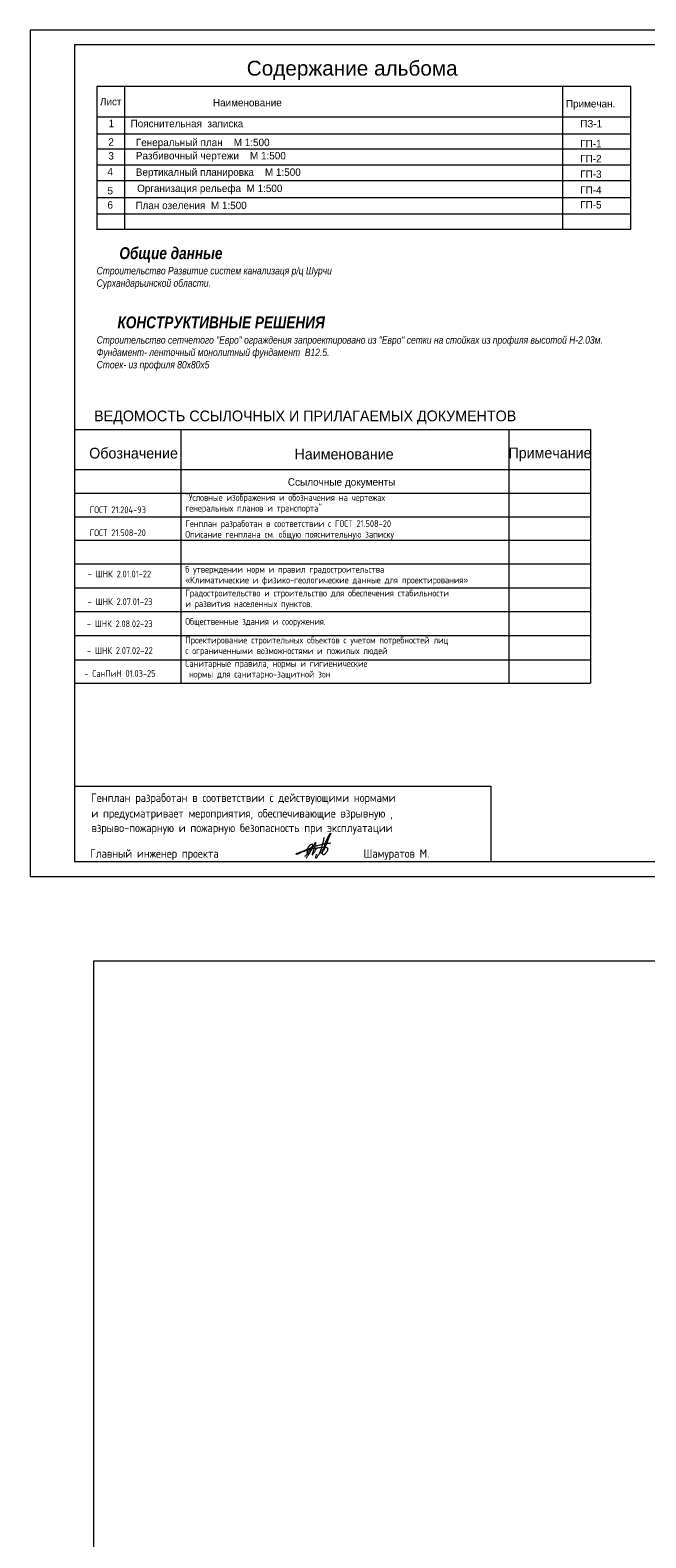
# Model space of a CAD drawing. Header units: millimetres. Extents: x 918404 to 1362154, y 4120617 to 4364104.
# Tile 342 of 649: x 983300 to 1004057, y 4313295 to 4364104. Entities that reach past the tile are written whole.
import ezdxf

# ---------------------------------------------------------------- set-up
doc = ezdxf.new("R2010")
doc.units = ezdxf.units.MM
doc.header["$MEASUREMENT"] = 0
doc.header["$XCLIPFRAME"] = 0
for name, color, linetype, lineweight in [('0_Ном._пера__170', 5, 'Continuous', 18), ('0_Ном._пера__5', 5, 'Continuous', 18), ('0_Ном._пера__7', 7, 'Continuous', 18), ('Text blocks_Ном._пера__1_Ном._пера__7', 7, 'Continuous', 18), ('text_Ном._пера__7', 7, 'Continuous', 18)]:
    doc.layers.add(name, color=color, linetype=linetype, lineweight=lineweight)
doc.layers.add('10', color=7, linetype='Continuous')
doc.layers.add('SHTAMP_Ном._пера__250', color=7, linetype='Continuous', lineweight=18, true_color=0x494949)
doc.styles.add('СГЕНЕРИР_СТИЛЬ_1', font='arial.ttf')
doc.styles.add('СГЕНЕРИР_СТИЛЬ_10', font='isocp.shx')
doc.styles.add('СГЕНЕРИР_СТИЛЬ_6', font='txt')
doc.styles.add('СГЕНЕРИР_СТИЛЬ_7', font='txt')
doc.styles.add('СГЕНЕРИР_СТИЛЬ_8', font='isocp.shx')
doc.styles.add('СГЕНЕРИР_СТИЛЬ_9', font='txt')
picture_1 = doc.add_image_def('image6.jpg', size_in_pixel=(1280, 905))

msp = doc.modelspace()

# ---------------------------------------------------------------- linework, layer by layer
at = {"layer": '0_Ном._пера__170', "linetype": 'Continuous'}
msp.add_line((993299.7, 4336830.3), (993368.6, 4336862.9), dxfattribs=at)
at = {"layer": '0_Ном._пера__5', "linetype": 'Continuous'}
for points, knots in [([(992640.2, 4336473.9), (992651.9, 4336473.9), (992662.9, 4336478.8), (992674, 4336482.7), (992686.7, 4336487.2), (992699.8, 4336490.4), (992713, 4336493.5), (992728.9, 4336497.2), (992745, 4336500.9), (992760.6, 4336505.8), (992774.5, 4336510.1), (992788.1, 4336515.3), (992802.4, 4336518.1), (992815.3, 4336520.5), (992828.6, 4336520.8), (992841.6, 4336522.7), (992851.7, 4336524.2), (992861.6, 4336526.6), (992871.6, 4336528.9), (992881.5, 4336531.2), (992891.5, 4336533.4), (992901.5, 4336535.6), (992923.6, 4336540.4), (992945.8, 4336545), (992968.1, 4336548.5), (992992.4, 4336552.2), (993016.8, 4336554.6), (993041.2, 4336557.9), (993063.9, 4336560.9), (993086.6, 4336564.7), (993109.3, 4336567.7), (993128.5, 4336570.2), (993147.8, 4336572.2), (993167.2, 4336572.3), (993183.9, 4336572.4), (993200.6, 4336571.1), (993217.4, 4336570.8), (993232.5, 4336570.5), (993247.7, 4336571.1), (993262.8, 4336570.3), (993272.5, 4336569.7), (993282.2, 4336568.6), (993291.2, 4336565.1), (993298.7, 4336562.2), (993305.6, 4336557.8), (993311.4, 4336552.2), (993317.7, 4336546.1), (993322.6, 4336538.7), (993325.8, 4336530.5), (993331.2, 4336517), (993331.4, 4336502.1), (993329.4, 4336487.6), (993327.9, 4336476.2), (993324.9, 4336465), (993320.1, 4336454.6), (993315.8, 4336444.9), (993310, 4336436), (993304.1, 4336427.2), (993300, 4336421.2), (993295.9, 4336415.2), (993291.7, 4336409.2), (993280.9, 4336393.4), (993270.2, 4336377.5), (993257.6, 4336363), (993248.6, 4336352.6), (993238.6, 4336343.1), (993228.7, 4336333.6), (993222.3, 4336327.5), (993215.7, 4336321.3), (993207.5, 4336318.1), (993202, 4336316), (993196.1, 4336315.4), (993190.4, 4336316.6), (993174.9, 4336319.7), (993165.8, 4336334.4), (993160.5, 4336349.6), (993155.8, 4336363), (993153.9, 4336377.2), (993153.8, 4336391.4), (993153.6, 4336420), (993160.6, 4336448.1), (993168.3, 4336475.7), (993170.7, 4336484.5), (993173.3, 4336493.3), (993176, 4336502), (993179.8, 4336513.9), (993183.9, 4336525.6), (993188.4, 4336537.1), (993196.8, 4336558.4), (993206.5, 4336579.1), (993216.3, 4336599.7), (993222.2, 4336612.1), (993228.1, 4336624.4), (993232.3, 4336637.4), (993235.5, 4336647), (993237.6, 4336657), (993240.1, 4336666.8), (993245.4, 4336687.8), (993252.4, 4336708.3), (993260.3, 4336728.4), (993269.6, 4336752.2), (993280.1, 4336775.4), (993291.3, 4336798.3), (993300.7, 4336817.6), (993310.5, 4336836.7), (993318.7, 4336856.6), (993326.2, 4336874.9), (993332.3, 4336893.7), (993340.9, 4336911.5), (993348.7, 4336927.6), (993358.5, 4336942.7), (993367.2, 4336958.4), (993373.7, 4336970.1), (993379.8, 4336982), (993386.4, 4336993.6), (993392.5, 4337004.4), (993398.9, 4337015.1), (993405.6, 4337025.6), (993409.4, 4337031.5), (993413.5, 4337037.4), (993419.9, 4337040), (993434.4, 4337045.9), (993432.9, 4337024.1), (993426.1, 4337004.9), (993420.6, 4336989.5), (993411.7, 4336975.6), (993403.9, 4336961.1), (993396.4, 4336947.1), (993390, 4336932.5), (993383.2, 4336918.1), (993371.9, 4336894), (993359.5, 4336870.3), (993350.2, 4336845.3), (993341, 4336820.6), (993334.9, 4336794.9), (993324.3, 4336770.8), (993319.8, 4336760.6), (993314.5, 4336750.7), (993309.9, 4336740.4), (993305.1, 4336729.8), (993301.1, 4336718.8), (993296.9, 4336707.9), (993277.8, 4336658.2), (993254, 4336610.5), (993234.5, 4336560.9), (993226.3, 4336540), (993218.9, 4336518.8), (993208.8, 4336498.7), (993200.1, 4336481.3), (993189.6, 4336465), (993179.1, 4336448.7), (993173.9, 4336440.7), (993168.8, 4336432.6), (993163.5, 4336424.7), (993157.3, 4336415.5), (993150.9, 4336406.4), (993145.1, 4336396.9), (993140, 4336388.8), (993135.5, 4336380.3), (993128.6, 4336373.7), (993123.6, 4336369), (993117.5, 4336365.4), (993110.6, 4336365.2), (993091.6, 4336364.4), (993099.1, 4336389.9), (993103.4, 4336412.1), (993109.6, 4336444.1), (993110.7, 4336476.8), (993116.8, 4336508.7), (993119.3, 4336522.1), (993122.8, 4336535.3), (993126.9, 4336548.2), (993132.1, 4336564.1), (993138.3, 4336579.6), (993142.8, 4336595.7), (993146.2, 4336608), (993148.5, 4336620.5), (993151.4, 4336633), (993155.8, 4336651.6), (993161.4, 4336669.9), (993167, 4336688.2), (993170.5, 4336699.5), (993173.9, 4336710.8), (993176.6, 4336722.3), (993179.5, 4336734.7), (993181.4, 4336747.3), (993184.8, 4336759.6), (993188.4, 4336772.7), (993193.5, 4336785.3), (993197.6, 4336798.2), (993201.2, 4336809.9), (993204, 4336821.8), (993204.8, 4336834), (993206.8, 4336861.2), (993199.4, 4336893.2), (993219.8, 4336893.2)], [0, 0, 0, 0, 1, 1, 1, 2, 2, 2, 3, 3, 3, 4, 4, 4, 5, 5, 5, 6, 6, 6, 7, 7, 7, 8, 8, 8, 9, 9, 9, 10, 10, 10, 11, 11, 11, 12, 12, 12, 13, 13, 13, 14, 14, 14, 15, 15, 15, 16, 16, 16, 17, 17, 17, 18, 18, 18, 19, 19, 19, 20, 20, 20, 21, 21, 21, 22, 22, 22, 23, 23, 23, 24, 24, 24, 25, 25, 25, 26, 26, 26, 27, 27, 27, 28, 28, 28, 29, 29, 29, 30, 30, 30, 31, 31, 31, 32, 32, 32, 33, 33, 33, 34, 34, 34, 35, 35, 35, 36, 36, 36, 37, 37, 37, 38, 38, 38, 39, 39, 39, 40, 40, 40, 41, 41, 41, 42, 42, 42, 43, 43, 43, 44, 44, 44, 45, 45, 45, 46, 46, 46, 47, 47, 47, 48, 48, 48, 49, 49, 49, 50, 50, 50, 51, 51, 51, 52, 52, 52, 53, 53, 53, 54, 54, 54, 55, 55, 55, 56, 56, 56, 57, 57, 57, 58, 58, 58, 59, 59, 59, 60, 60, 60, 61, 61, 61, 62, 62, 62, 63, 63, 63, 64, 64, 64, 65, 65, 65, 65]), ([(993415.6, 4336704.7), (993451.6, 4336704.7), (993414.9, 4336705.1), (993308.4, 4336692.6), (993284.3, 4336689.7), (993260.2, 4336686.6), (993236.3, 4336682.2), (993191.2, 4336674), (993147.1, 4336661.2), (993103, 4336648.7), (993077.3, 4336641.5), (993051.4, 4336634.3), (993025.3, 4336628.4), (993012.5, 4336625.5), (992999.6, 4336622.9), (992986.9, 4336619.8), (992946.4, 4336610.2), (992907.2, 4336596), (992867.9, 4336582.2), (992826.3, 4336567.6), (992784.5, 4336553.1), (992743.7, 4336536.3), (992706.1, 4336520.7), (992669.3, 4336503.1), (992631.7, 4336487.3), (992609.8, 4336478.1), (992587.6, 4336469.5), (992565.5, 4336460.5), (992549.1, 4336453.8), (992532.8, 4336447), (992516.7, 4336439.5), (992505.9, 4336434.4), (992495.1, 4336429.1), (992484.7, 4336423.2), (992460.6, 4336409.7), (992438, 4336393.6), (992412.9, 4336382.1), (992397.7, 4336375.1), (992381.6, 4336369.9), (992367.4, 4336361.1), (992359, 4336355.8), (992351.3, 4336349.3), (992342.6, 4336344.3), (992330.4, 4336337.4), (992316.8, 4336333.7), (992302.9, 4336331.9), (992296.4, 4336331.1), (992289.9, 4336330.6), (992283.4, 4336329.7), (992277.4, 4336328.9), (992271.2, 4336327.9), (992266.1, 4336331), (992256, 4336337.1), (992266.6, 4336349.5), (992279.4, 4336355.3), (992284.6, 4336357.6), (992290.3, 4336358.9), (992295.7, 4336360.7), (992302.3, 4336362.8), (992308.6, 4336365.7), (992314.8, 4336368.6), (992334.5, 4336377.8), (992353.9, 4336387.6), (992374.6, 4336394), (992382.4, 4336396.5), (992390.4, 4336398.4), (992398.3, 4336400.7), (992407.3, 4336403.4), (992416.3, 4336406.5), (992425.5, 4336408.6), (992433, 4336410.3), (992440.7, 4336411.2), (992448.3, 4336412.9), (992458.6, 4336415.2), (992473, 4336419.9), (992478.9, 4336419.9)], [0, 0, 0, 0, 1, 1, 1, 2, 2, 2, 3, 3, 3, 4, 4, 4, 5, 5, 5, 6, 6, 6, 7, 7, 7, 8, 8, 8, 9, 9, 9, 10, 10, 10, 11, 11, 11, 12, 12, 12, 13, 13, 13, 14, 14, 14, 15, 15, 15, 16, 16, 16, 17, 17, 17, 18, 18, 18, 19, 19, 19, 20, 20, 20, 21, 21, 21, 22, 22, 22, 23, 23, 23, 24, 24, 24, 25, 25, 25, 25]), ([(992554.8, 4336273), (992602.6, 4336273), (992626.4, 4336330.1), (992655.9, 4336374.1), (992674.6, 4336402), (992697.3, 4336427), (992718.7, 4336453), (992746.8, 4336487.2), (992773.3, 4336522.6), (992796.6, 4336560.3), (992808.3, 4336579.2), (992818.8, 4336598.8), (992826.9, 4336619.5), (992830.4, 4336628.5), (992833.6, 4336637.7), (992833.8, 4336647.3), (992834, 4336653.2), (992832.7, 4336659), (992829.2, 4336663.6), (992819.8, 4336675.8), (992801.7, 4336670.7), (992786.3, 4336666), (992776, 4336662.8), (992765.7, 4336659.3), (992756.5, 4336653.7), (992749.2, 4336649.2), (992742.6, 4336643.6), (992736.4, 4336637.7), (992726.5, 4336628.2), (992717.4, 4336617.9), (992708, 4336607.9), (992696.3, 4336595.5), (992683.9, 4336583.7), (992674.6, 4336569.4), (992663.3, 4336552.3), (992656.8, 4336532.6), (992650.3, 4336513.1), (992647.8, 4336505.6), (992645.4, 4336498), (992643.5, 4336490.3), (992639.9, 4336475.6), (992638.1, 4336460.5), (992637, 4336445.4), (992636.6, 4336439), (992636.4, 4336432.6), (992635.7, 4336426.2), (992631.7, 4336389.3), (992610.9, 4336352.1), (992635.7, 4336352.1)], [0, 0, 0, 0, 1, 1, 1, 2, 2, 2, 3, 3, 3, 4, 4, 4, 5, 5, 5, 6, 6, 6, 7, 7, 7, 8, 8, 8, 9, 9, 9, 10, 10, 10, 11, 11, 11, 12, 12, 12, 13, 13, 13, 14, 14, 14, 15, 15, 15, 16, 16, 16, 16]), ([(992602.1, 4336203.3), (992615.7, 4336203.3), (992624.6, 4336217.5), (992632.4, 4336230.1), (992639.6, 4336241.9), (992646.8, 4336253.6), (992653.9, 4336265.4), (992663.9, 4336281.9), (992673.8, 4336298.5), (992683.9, 4336314.9), (992697.1, 4336336.4), (992710.7, 4336357.6), (992724.2, 4336378.9), (992737, 4336399.3), (992749.7, 4336419.9), (992761.9, 4336440.6), (992769.8, 4336454), (992777.5, 4336467.5), (992784.5, 4336481.3), (992793, 4336498.2), (992800.4, 4336515.7), (992809.1, 4336532.5), (992818.3, 4336550.4), (992828.9, 4336567.4), (992838.5, 4336585), (992849.2, 4336604.3), (992858.8, 4336624.2), (992868.5, 4336644), (992873.8, 4336654.7), (992879.1, 4336665.3), (992885.2, 4336675.4), (992890.1, 4336683.6), (992895.5, 4336691.5), (992898.9, 4336700.4), (992902.7, 4336710.2), (992904.5, 4336721.7), (992914.1, 4336724.9), (992926.7, 4336729.2), (992928.1, 4336710.7), (992923.9, 4336695), (992921.9, 4336687.4), (992918.6, 4336680.2), (992915.6, 4336673), (992910.5, 4336660.6), (992906.4, 4336647.9), (992902.4, 4336635.2), (992895.3, 4336613.2), (992888.1, 4336591.3), (992882.2, 4336568.9), (992876, 4336545.4), (992871.2, 4336521.6), (992863.1, 4336498.7), (992860.3, 4336490.8), (992857, 4336483.1), (992854.2, 4336475.2), (992847.2, 4336455.6), (992842.6, 4336435.3), (992835.6, 4336415.7), (992832.8, 4336408.2), (992829.8, 4336400.8), (992827.2, 4336393.2), (992823.3, 4336381.3), (992820.8, 4336369.1), (992816.2, 4336357.5), (992814, 4336352), (992811.3, 4336346.7), (992809.1, 4336341.1), (992806, 4336332.8), (992804.4, 4336323.8), (992808, 4336315.8), (992815.5, 4336298.9), (992830.5, 4336320.2), (992841.8, 4336341.8), (992848, 4336353.4), (992853.3, 4336365.4), (992860.1, 4336376.6), (992867.8, 4336389.5), (992877.3, 4336401.2), (992885.8, 4336413.7), (992891.8, 4336422.6), (992897.3, 4336431.9), (992903.1, 4336441.1), (992910.2, 4336452.3), (992917.9, 4336463.3), (992924, 4336475.1), (992935.3, 4336496.8), (992944.2, 4336526.8), (992959.5, 4336526.8)], [0, 0, 0, 0, 1, 1, 1, 2, 2, 2, 3, 3, 3, 4, 4, 4, 5, 5, 5, 6, 6, 6, 7, 7, 7, 8, 8, 8, 9, 9, 9, 10, 10, 10, 11, 11, 11, 12, 12, 12, 13, 13, 13, 14, 14, 14, 15, 15, 15, 16, 16, 16, 17, 17, 17, 18, 18, 18, 19, 19, 19, 20, 20, 20, 21, 21, 21, 22, 22, 22, 23, 23, 23, 24, 24, 24, 25, 25, 25, 26, 26, 26, 27, 27, 27, 28, 28, 28, 29, 29, 29, 29]), ([(992936.5, 4336339.2), (992955.9, 4336339.2), (992935.8, 4336312.4), (992925.6, 4336281.7), (992921, 4336267.9), (992918.5, 4336253.5), (992917.3, 4336238.9), (992916.8, 4336233.1), (992916.5, 4336227.3), (992917.3, 4336221.5), (992918.2, 4336215.7), (992920.4, 4336210.1), (992924.4, 4336205.8), (992939.6, 4336189.5), (992957.4, 4336214.2), (992972.8, 4336235.1), (992983.2, 4336249.3), (992993.7, 4336263.5), (993003.7, 4336278), (993017, 4336297.1), (993029.9, 4336316.6), (993040.2, 4336337.4), (993047.8, 4336352.8), (993053.8, 4336368.8), (993061.4, 4336384.1), (993069.6, 4336400.5), (993079.6, 4336415.9), (993087, 4336432.7), (993092.5, 4336445.1), (993096.4, 4336458), (993099.5, 4336471.2), (993102.2, 4336482.4), (993104.6, 4336495.7), (993114.2, 4336495.7)], [0, 0, 0, 0, 1, 1, 1, 2, 2, 2, 3, 3, 3, 4, 4, 4, 5, 5, 5, 6, 6, 6, 7, 7, 7, 8, 8, 8, 9, 9, 9, 10, 10, 10, 11, 11, 11, 11])]:
    msp.add_open_spline(points, degree=3, knots=knots, dxfattribs=at)
msp.add_open_spline([(992479, 4336419.8), (992535.7, 4336419.8), (992583.5, 4336473.9), (992640.2, 4336473.9)], degree=3, dxfattribs=at)
at = {"layer": '0_Ном._пера__7', "linetype": 'Continuous'}
for p, q in [((983299.6, 4364103.5), (983299.6, 4335585.5)), ((1023560.6, 4364103.5), (983299.6, 4364103.5)), ((984799.6, 4363603.5), (984799.6, 4336085.5)), ((1023060.6, 4363603.5), (984799.6, 4363603.5)), ((985542.3, 4362213), (985542.3, 4357391.8)), ((985542.3, 4362213), (1003552.4, 4362213)), ((986492.2, 4357391.8), (986492.2, 4362213)), ((1001257.2, 4357391.8), (1001257.2, 4362213)), ((1003552.4, 4357391.8), (1003552.4, 4362213)), ((985539.7, 4361185.3), (1003552.4, 4361185.3)), ((985556.7, 4360604), (1003552.4, 4360604)), ((985539.7, 4360100), (1003552.4, 4360100)), ((985539.7, 4359570.2), (1003552.4, 4359570.2)), ((985539.7, 4359040.5), (1003552.4, 4359040.5)), ((985539.7, 4358461.1), (1003552.4, 4358461.1)), ((985539.7, 4357908.7), (1003552.4, 4357908.7)), ((985539.7, 4357391.8), (1003552.4, 4357391.8)), ((984799.6, 4338625.9), (998829.8, 4338625.9)), ((998829.8, 4338625.9), (998829.8, 4336085.5)), ((984799.6, 4336085.5), (1023060.6, 4336085.5)), ((983299.6, 4335585.5), (1023560.6, 4335585.5))]:
    msp.add_line(p, q, dxfattribs=at)
at = {"layer": 'SHTAMP_Ном._пера__250', "linetype": 'Continuous'}
for p, q in [((984799.6, 4350646.8), (1002185.8, 4350646.8)), ((988380.2, 4350646.8), (988380.2, 4342094.3)), ((999431.7, 4350646.8), (999431.7, 4342094.3)), ((1002185.8, 4350646.8), (1002185.8, 4349296.8)), ((984799.6, 4349296.8), (1002185.8, 4349296.8)), ((1002185.8, 4349296.8), (1002185.8, 4342094.3)), ((984799.6, 4348502.2), (1002185.8, 4348502.2)), ((984799.6, 4347707.7), (1002185.8, 4347707.7)), ((984799.6, 4346913.2), (1002185.8, 4346913.2)), ((984799.6, 4346118.7), (1002185.8, 4346118.7)), ((984799.6, 4345306.9), (1002185.8, 4345306.9)), ((984799.6, 4344512.4), (1002185.8, 4344512.4)), ((984799.6, 4343700.6), (1002185.8, 4343700.6)), ((984799.6, 4342888.8), (1002185.8, 4342888.8)), ((984799.6, 4342094.3), (1002185.8, 4342094.3))]:
    msp.add_line(p, q, dxfattribs=at)

# ---------------------------------------------------------------- texts
at = {"layer": '0_Ном._пера__7', "linetype": 'Continuous', "insert": (990602.2, 4362420.9), "char_height": 500, "attachment_point": 7, "style": 'СГЕНЕРИР_СТИЛЬ_1'}
msp.add_mtext('{Содержание альбома}', dxfattribs=at)
at = {"layer": 'Text blocks_Ном._пера__1_Ном._пера__7', "linetype": 'Continuous'}
for s, insert, char_height, attachment_point, style in [('{Лист}', (985654.3, 4361821.5), 250, 1, 'СГЕНЕРИР_СТИЛЬ_7'), ('{Наименование }', (989461.8, 4361787.8), 250, 1, 'СГЕНЕРИР_СТИЛЬ_7'), ('{Примечан.}', (1001360.6, 4361748.3), 250, 1, 'СГЕНЕРИР_СТИЛЬ_7'), ('{1      Пояснительная  записка }', (985942.8, 4361081.7), 250, 1, 'СГЕНЕРИР_СТИЛЬ_7'), ('{ПЗ-1}', (1001843.7, 4361076.3), 250, 1, 'СГЕНЕРИР_СТИЛЬ_7'), ('{2}', (985937, 4360461.3), 250, 1, 'СГЕНЕРИР_СТИЛЬ_7'), ('{Генеральный план    М 1:500}', (986862.1, 4360445.7), 250, 1, 'СГЕНЕРИР_СТИЛЬ_7'), ('{ГП-1}', (1001844.3, 4360403.3), 250, 1, 'СГЕНЕРИР_СТИЛЬ_7'), ('{3}', (985937, 4359994.7), 250, 1, 'СГЕНЕРИР_СТИЛЬ_7'), ('{Разбивочный чертежи    М 1:500}', (986862.1, 4359997.9), 250, 1, 'СГЕНЕРИР_СТИЛЬ_7'), ('{ГП-2}', (1001844.3, 4359899.3), 250, 1, 'СГЕНЕРИР_СТИЛЬ_7'), ('{4}', (985905.9, 4359461.8), 250, 1, 'СГЕНЕРИР_СТИЛЬ_7'), ('{Вертикалный планировка    М 1:500}', (986862.1, 4359443.8), 250, 1, 'СГЕНЕРИР_СТИЛЬ_7'), ('{ГП-3}', (1001844.3, 4359378.6), 250, 1, 'СГЕНЕРИР_СТИЛЬ_7'), ('{      Организация рельефа  М 1:500}', (986347.9, 4358896.9), 250, 1, 'СГЕНЕРИР_СТИЛЬ_7'), ('{ГП-4}', (1001844.3, 4358839.9), 250, 1, 'СГЕНЕРИР_СТИЛЬ_7'), ('{5}', (985907.6, 4358818.6), 250, 1, 'СГЕНЕРИР_СТИЛЬ_7'), ('{6}', (985905.9, 4358339.2), 250, 1, 'СГЕНЕРИР_СТИЛЬ_7'), ('{План озеления  М 1:500}', (986849.9, 4358322), 250, 1, 'СГЕНЕРИР_СТИЛЬ_7'), ('{ГП-5}', (1001844.3, 4358343.4), 250, 1, 'СГЕНЕРИР_СТИЛЬ_7'), ('{ВЕДОМОСТЬ ССЫЛОЧНЫХ И ПРИЛАГАЕМЫХ ДОКУМЕНТОВ}', (992572.1, 4351283.9), 360, 2, 'СГЕНЕРИР_СТИЛЬ_9'), ('{Обозначение}', (985289.6, 4350028.7), 360, 1, 'СГЕНЕРИР_СТИЛЬ_9'), ('{Наименование}', (993883, 4349996.8), 360, 2, 'СГЕНЕРИР_СТИЛЬ_9'), ('{Примечание}', (1000823.4, 4350037.3), 360, 2, 'СГЕНЕРИР_СТИЛЬ_9'), ('{Ссылочные документы}', (993799.6, 4349003.3), 252, 2, 'СГЕНЕРИР_СТИЛЬ_9')]:
    msp.add_mtext(s, dxfattribs=dict(at, insert=insert, char_height=char_height, attachment_point=attachment_point, style=style))
at = {"layer": 'Text blocks_Ном._пера__1_Ном._пера__7', "linetype": 'Continuous', "insert": (985542.3, 4356788.6), "char_height": 400, "width": 18709.361, "attachment_point": 1, "style": 'СГЕНЕРИР_СТИЛЬ_6'}
msp.add_mtext('\\A1;{\\fArial Narrow Кириллический|b1|i1|c0|p34;      Общие данные\\P\\fArial Narrow Кириллический|b0|i1|c0|p34;\\H0.625000x;Строительство Развитие систем канализаця р/ц Шурчи\\PСурхандарьинской области.\\P\\P                                                                   ^I         \\P    \\fArial Narrow Кириллический|b1|i1|c0|p34;\\H1.600000x;   КОНСТРУКТИВНЫЕ РЕШЕНИЯ\\fArial Narrow Кириллический|b0|i1|c0|p34;\\H0.625000x;^I\\PСтроительство сетчетого "Евро" ограждения запроектировано из "Евро" сетки на стойках из профиля высотой Н-2.03м.\\PФундамент- ленточный монолитный фундамент  В12.5.\\PСтоек- из профиля 80х80х5 \\P\\P}', dxfattribs=at)
at = {"layer": 'text_Ном._пера__7', "linetype": 'Continuous', "char_height": 227.812, "attachment_point": 7, "line_spacing_factor": 0.945656, "style": 'СГЕНЕРИР_СТИЛЬ_10'}
for s, insert in [('{"Условные изображения и обозначения на чертежах \\Pгенеральных планов и транспорта"}', (988530.4, 4347819.1)), ('{Генплан разработан в соответствии с ГОСТ 21.508-20\\PОписание генплана см. общую пояснительную записку}', (988530.4, 4346940.5)), ('{б утверждении норм и правил градостроительства \\P«Климатические и физико-геологические данные для проектирования»}', (988530.4, 4345399.6)), ('{Градостроительство и строительство для обеспечения стабильности \\Pи развития населенных пунктов.}', (988530.4, 4344597.8)), ('{Проектирование строительных объектов с учетом потребностей лиц \\Pс ограниченными возможностями и пожилых людей.}', (988530.4, 4343013.3)), ('{Санитарные правила, нормы и гигиенические\\P нормы для санитарно-защитной зон}', (988530.4, 4342224.9))]:
    msp.add_mtext(s, dxfattribs=dict(at, insert=insert))
at = {"layer": 'text_Ном._пера__7', "linetype": 'Continuous', "char_height": 227.812, "width": 2798.637, "attachment_point": 7, "line_spacing_factor": 0.528536, "style": 'СГЕНЕРИР_СТИЛЬ_10'}
for s, insert in [('{                                                 \\PГОСТ 21.204-93 }', (985309.4, 4347826.5)), ('{                                                 \\PГОСТ 21.508-20}', (985309.4, 4347052.5))]:
    msp.add_mtext(s, dxfattribs=dict(at, insert=insert))
at = {"layer": 'text_Ном._пера__7', "linetype": 'Continuous', "attachment_point": 7}
for s, insert, char_height, style in [('{- ШНК 2.01.01-22}', (985238.8, 4345659.9), 227.812, 'СГЕНЕРИР_СТИЛЬ_10'), ('{- ШНК 2.07.01-23}', (985238.8, 4344729.6), 227.812, 'СГЕНЕРИР_СТИЛЬ_10'), ('{- \\H0.990756x;ШНК 2.08.02-23}', (985212.1, 4343986.2), 227.812, 'СГЕНЕРИР_СТИЛЬ_10'), ('{Общественные здания и сооружения.}', (988530.4, 4344000.8), 227.812, 'СГЕНЕРИР_СТИЛЬ_10'), ('{- \\H1.009330x;ШНК 2.07.02-22}', (985216.7, 4343080.6), 225.707, 'СГЕНЕРИР_СТИЛЬ_10'), ('{- СанПиН 01.03-25}', (985127.3, 4342309.6), 227.812, 'СГЕНЕРИР_СТИЛЬ_10'), ('{Генплан разработан в соответствии с действующими нормами }', (985355.5, 4338017.2), 284.766, 'СГЕНЕРИР_СТИЛЬ_8'), ('{и предусматривает мероприятия, обеспечивающие взрывную ,  }', (985365.2, 4337490.7), 284.766, 'СГЕНЕРИР_СТИЛЬ_8'), ('{взрыво-пожарную и пожарную безопасность при эксплуатации }', (985368.6, 4337001.9), 284.766, 'СГЕНЕРИР_СТИЛЬ_8'), ('{Главный инженер проекта                              Шамуратов М.}', (985321.6, 4336137.7), 284.766, 'СГЕНЕРИР_СТИЛЬ_8')]:
    msp.add_mtext(s, dxfattribs=dict(at, insert=insert, char_height=char_height, style=style))

# ---------------------------------------------------------------- pictures from other files: only their frames are drawn
at = {"layer": '10', "color": 1, "linetype": 'Continuous', "lineweight": 18}
image = msp.add_image(picture_1, insert=(1013490.7, 4293077.7), size_in_units=(39667.8, 28046.4), rotation=90, dxfattribs=at)
image.set_boundary_path([(-0.5, -0.5), (1279.5, 904.5)])

doc.saveas('drawing.dxf')
